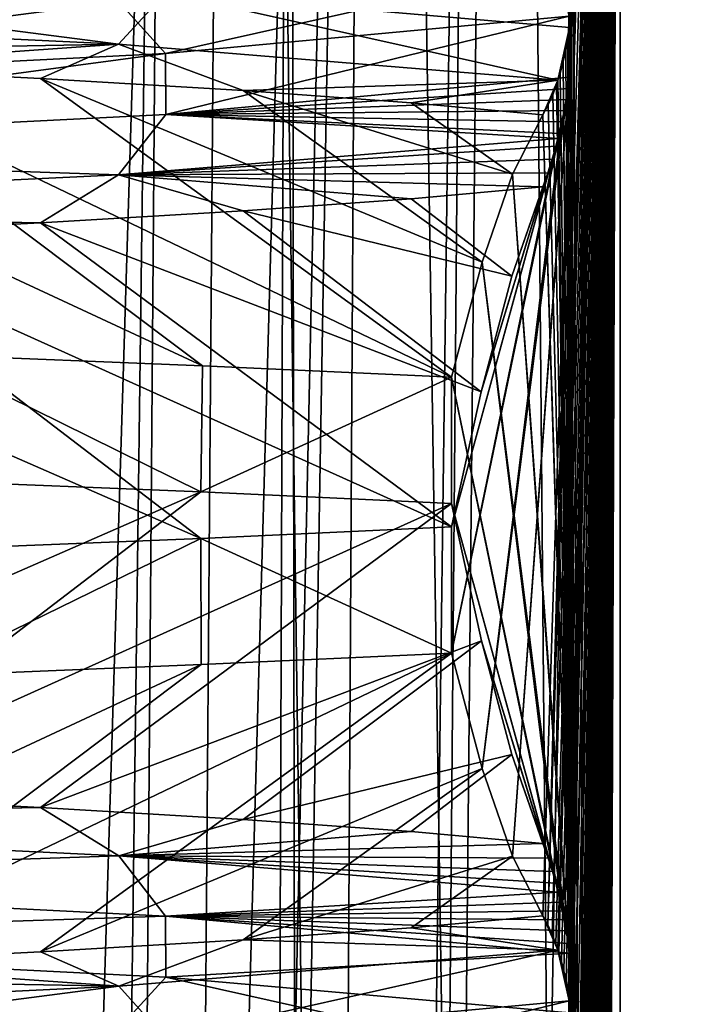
# Model space of a CAD drawing. Header units: millimetres. Extents: x -39.5 to 39.5, y -2 to 94.9.
# Tile 639 of 656: x 11.7 to 13.1, y 62 to 64. Entities that reach past the tile are written whole.
import ezdxf

# ---------------------------------------------------------------- set-up
doc = ezdxf.new("R2010")
doc.units = ezdxf.units.MM
doc.header["$LTSCALE"] = 65.185185
for name, color, linetype in [('12', 7, 'CONTINUOUS'), ('14', 7, 'CONTINUOUS'), ('460', 7, 'CONTINUOUS'), ('47', 7, 'CONTINUOUS'), ('51', 7, 'CONTINUOUS'), ('528', 7, 'CONTINUOUS'), ('529', 7, 'CONTINUOUS'), ('615', 7, 'CONTINUOUS'), ('616', 7, 'CONTINUOUS'), ('617', 7, 'CONTINUOUS'), ('71', 7, 'CONTINUOUS')]:
    doc.layers.add(name, color=color, linetype=linetype)

msp = doc.modelspace()

# ---------------------------------------------------------------- linework, layer by layer
at = {"layer": '12', "color": 7, "linetype": 'Continuous'}
for points in [[(12.4134, 38.2987, -11.3315), (12.7232, 71, -11.4175), (13.0025, 38.2974, -10.6503), (12.4134, 38.2987, -11.3315)], [(12.7232, 71, -11.4175), (13.4463, 71, -10.5564), (13.0025, 38.2974, -10.6503), (12.7232, 71, -11.4175)], [(13.0025, 38.2974, -10.6503), (13.4463, 71, -10.5564), (13.5544, 38.2974, -9.9386), (13.0025, 38.2974, -10.6503)]]:
    msp.add_3dface(points, dxfattribs=at)
at = {"layer": '14', "color": 7, "linetype": 'Continuous'}
for points in [[(11.5489, 94.3969, -10.1392), (11.6453, 60.1972, -9.2833), (12.2419, 94.3969, -9.2907), (11.5489, 94.3969, -10.1392)], [(11.9351, 60.1972, 8.9076), (11.6019, 60.1972, 9.3376), (12.3786, 94.3969, 9.1077), (11.9351, 60.1972, 8.9076)], [(12.3786, 94.3969, 9.1077), (11.6019, 60.1972, 9.3376), (11.6978, 94.3969, 9.967), (12.3786, 94.3969, 9.1077)], [(11.6453, 60.1972, -9.2833), (11.9763, 60.1972, -8.8522), (12.2419, 94.3969, -9.2907), (11.6453, 60.1972, -9.2833)], [(12.2525, 60.1972, 8.4658), (11.9351, 60.1972, 8.9076), (12.3786, 94.3969, 9.1077), (12.2525, 60.1972, 8.4658)], [(11.9763, 60.1972, -8.8522), (12.2913, 60.1972, -8.4093), (12.2419, 94.3969, -9.2907), (11.9763, 60.1972, -8.8522)], [(12.2419, 94.3969, -9.2907), (12.2913, 60.1972, -8.4093), (12.8722, 94.3969, -8.3956), (12.2419, 94.3969, -9.2907)], [(12.5535, 60.1972, 8.0128), (12.2525, 60.1972, 8.4658), (12.9964, 94.3969, 8.2021), (12.5535, 60.1972, 8.0128)], [(12.9964, 94.3969, 8.2021), (12.2525, 60.1972, 8.4658), (12.3786, 94.3969, 9.1077), (12.9964, 94.3969, 8.2021)], [(12.2913, 60.1972, -8.4093), (12.5899, 60.1972, -7.9553), (12.8722, 94.3969, -8.3956), (12.2913, 60.1972, -8.4093)], [(12.8376, 60.1972, 7.5491), (12.5535, 60.1972, 8.0128), (12.9964, 94.3969, 8.2021), (12.8376, 60.1972, 7.5491)], [(12.5899, 60.1972, -7.9553), (12.8718, 60.1972, -7.4908), (12.8722, 94.3969, -8.3956), (12.5899, 60.1972, -7.9553)], [(13.1046, 60.1972, 7.0755), (12.8376, 60.1972, 7.5491), (13.5479, 94.3969, 7.255), (13.1046, 60.1972, 7.0755)], [(13.5479, 94.3969, 7.255), (12.8376, 60.1972, 7.5491), (12.9964, 94.3969, 8.2021), (13.5479, 94.3969, 7.255)], [(12.8718, 60.1972, -7.4908), (13.1364, 60.1972, -7.0163), (13.4372, 94.3969, -7.458), (12.8718, 60.1972, -7.4908)], [(12.8722, 94.3969, -8.3956), (12.8718, 60.1972, -7.4908), (13.4372, 94.3969, -7.458), (12.8722, 94.3969, -8.3956)]]:
    msp.add_3dface(points, dxfattribs=at)
at = {"layer": '460', "linetype": 'Continuous'}
for points in [[(11.5262, 63.0813, -8.2938), (11.5334, 63.3375, -8.2837), (12.099, 63.0582, -7.4333), (11.5262, 63.0813, -8.2938)], [(11.5334, 63.3375, -8.2837), (12.1022, 63.3144, -7.4281), (12.099, 63.0582, -7.4333), (11.5334, 63.3375, -8.2837)], [(12.1022, 63.3144, -7.4281), (12.6076, 63.2914, -6.5337), (12.099, 63.0582, -7.4333), (12.1022, 63.3144, -7.4281)], [(12.6076, 63.2914, -6.5337), (12.6076, 63.035, -6.5337), (12.099, 63.0582, -7.4333), (12.6076, 63.2914, -6.5337)], [(12.6076, 62.987, 6.5337), (12.0986, 62.9638, 7.4339), (12.6076, 62.7306, 6.5337), (12.6076, 62.987, 6.5337)], [(12.0986, 62.9638, 7.4339), (11.5254, 62.9406, 8.2948), (11.527, 62.6843, 8.2927), (12.0986, 62.9638, 7.4339)], [(12.0995, 62.7075, 7.4325), (12.0986, 62.9638, 7.4339), (11.527, 62.6843, 8.2927), (12.0995, 62.7075, 7.4325)], [(12.6076, 62.7306, 6.5337), (12.0986, 62.9638, 7.4339), (12.0995, 62.7075, 7.4325), (12.6076, 62.7306, 6.5337)]]:
    msp.add_3dface(points, dxfattribs=at)
at = {"layer": '47', "color": 7, "linetype": 'Continuous'}
for points in [[(11.3428, 71, -13.2178), (12.1789, 71, -12.4517), (11.1708, 38.2971, -12.9442), (11.3428, 71, -13.2178)], [(11.1708, 38.2971, -12.9442), (12.1789, 71, -12.4517), (11.922, 38.2971, -12.2557), (11.1708, 38.2971, -12.9442)], [(12.1789, 71, -12.4517), (12.6296, 38.2987, -11.5253), (11.922, 38.2971, -12.2557), (12.1789, 71, -12.4517)], [(12.1789, 71, -12.4517), (12.9633, 71, -11.6328), (12.6296, 38.2987, -11.5253), (12.1789, 71, -12.4517)]]:
    msp.add_3dface(points, dxfattribs=at)
at = {"layer": '51', "color": 7, "linetype": 'Continuous'}
for points in [[(12.4517, 71, 12.1789), (11.6328, 71, 12.9633), (11.5253, 38.2987, 12.6296), (12.4517, 71, 12.1789)], [(12.4517, 71, 12.1789), (11.5253, 38.2987, 12.6296), (12.2557, 38.2971, 11.922), (12.4517, 71, 12.1789)], [(12.9442, 38.2971, 11.1708), (12.4517, 71, 12.1789), (12.2557, 38.2971, 11.922), (12.9442, 38.2971, 11.1708)], [(13.2178, 71, 11.3428), (12.4517, 71, 12.1789), (12.9442, 38.2971, 11.1708), (13.2178, 71, 11.3428)], [(13.586, 38.2987, 10.3807), (13.2178, 71, 11.3428), (12.9442, 38.2971, 11.1708), (13.586, 38.2987, 10.3807)]]:
    msp.add_3dface(points, dxfattribs=at)
at = {"layer": '528', "linetype": 'Continuous'}
for points in [[(12.8122, 62.1593, 2.6303), (12.95, 67), (12.8034, 62.1788, 2.798), (12.8122, 62.1593, 2.6303)], [(12.95, 67), (12.8495, 63.9313, 1.9186), (12.8034, 62.1788, 2.798), (12.95, 67)], [(12.8194, 62.1403, 2.4914), (12.95, 67), (12.8122, 62.1593, 2.6303), (12.8194, 62.1403, 2.4914)], [(12.8239, 60.1271, 2.4063), (12.95, 67), (12.8174, 60.1459, 2.5302), (12.8239, 60.1271, 2.4063)], [(12.8174, 60.1459, 2.5302), (12.95, 67), (12.8495, 61.9313, 1.9186), (12.8174, 60.1459, 2.5302)], [(12.8238, 62.1273, 2.4074), (12.95, 67), (12.8194, 62.1403, 2.4914), (12.8238, 62.1273, 2.4074)], [(12.8255, 62.1219, 2.3749), (12.95, 67), (12.8238, 62.1273, 2.4074), (12.8255, 62.1219, 2.3749)], [(12.8258, 60.1211, 2.3701), (12.95, 67), (12.8239, 60.1271, 2.4063), (12.8258, 60.1211, 2.3701)], [(12.8308, 58.1041, 2.2745), (12.95, 67), (12.8255, 58.1219, 2.3749), (12.8308, 58.1041, 2.2745)], [(12.8255, 58.1219, 2.3749), (12.95, 67), (12.8507, 59.9641, 1.8954), (12.8255, 58.1219, 2.3749)], [(12.8308, 62.1041, 2.2745), (12.95, 67), (12.8255, 62.1219, 2.3749), (12.8308, 62.1041, 2.2745)], [(12.8326, 60.0973, 2.24), (12.95, 67), (12.8258, 60.1211, 2.3701), (12.8326, 60.0973, 2.24)], [(12.8355, 56.0857, 2.184), (12.95, 67), (12.8308, 56.1041, 2.2745), (12.8355, 56.0857, 2.184)], [(12.8308, 56.1041, 2.2745), (12.95, 67), (12.8503, 57.9766, 1.9023), (12.8308, 56.1041, 2.2745)], [(12.8355, 58.0857, 2.184), (12.95, 67), (12.8308, 58.1041, 2.2745), (12.8355, 58.0857, 2.184)], [(12.8355, 62.0857, 2.184), (12.95, 67), (12.8308, 62.1041, 2.2745), (12.8355, 62.0857, 2.184)], [(12.8386, 60.0723, 2.1254), (12.95, 67), (12.8326, 60.0973, 2.24), (12.8386, 60.0723, 2.1254)], [(12.8401, 56.0654, 2.0979), (12.95, 67), (12.8355, 56.0857, 2.184), (12.8401, 56.0654, 2.0979)], [(12.8401, 58.0654, 2.0979), (12.95, 67), (12.8355, 58.0857, 2.184), (12.8401, 58.0654, 2.0979)], [(12.8401, 62.0654, 2.0979), (12.95, 67), (12.8355, 62.0857, 2.184), (12.8401, 62.0654, 2.0979)], [(12.8413, 54.059, 2.0739), (12.95, 67), (12.8369, 54.0797, 2.1572), (12.8413, 54.059, 2.0739)], [(12.8369, 54.0797, 2.1572), (12.95, 67), (12.8503, 55.9766, 1.9023), (12.8369, 54.0797, 2.1572)], [(12.8439, 60.0445, 2.0248), (12.95, 67), (12.8386, 60.0723, 2.1254), (12.8439, 60.0445, 2.0248)], [(12.8442, 48.0424, 2.0183), (12.95, 67), (12.8401, 48.0654, 2.0979), (12.8442, 48.0424, 2.0183)], [(12.8401, 48.0654, 2.0979), (12.95, 67), (12.8503, 49.9766, 1.9023), (12.8401, 48.0654, 2.0979)], [(12.8442, 50.0424, 2.0183), (12.95, 67), (12.8401, 50.0654, 2.0979), (12.8442, 50.0424, 2.0183)], [(12.8401, 50.0654, 2.0979), (12.95, 67), (12.8503, 51.9766, 1.9023), (12.8401, 50.0654, 2.0979)], [(12.8442, 52.0424, 2.0183), (12.95, 67), (12.8401, 52.0654, 2.0979), (12.8442, 52.0424, 2.0183)], [(12.8401, 52.0654, 2.0979), (12.95, 67), (12.8505, 53.9599, 1.899), (12.8401, 52.0654, 2.0979)], [(12.8442, 56.0424, 2.0183), (12.95, 67), (12.8401, 56.0654, 2.0979), (12.8442, 56.0424, 2.0183)], [(12.8442, 58.0424, 2.0183), (12.95, 67), (12.8401, 58.0654, 2.0979), (12.8442, 58.0424, 2.0183)], [(12.8442, 62.0424, 2.0183), (12.95, 67), (12.8401, 62.0654, 2.0979), (12.8442, 62.0424, 2.0183)], [(12.8454, 54.0346, 1.9958), (12.95, 67), (12.8413, 54.059, 2.0739), (12.8454, 54.0346, 1.9958)], [(12.8475, 38.0187, 1.9567), (12.95, 67), (12.8436, 38.046, 2.0295), (12.8475, 38.0187, 1.9567)], [(12.8436, 38.046, 2.0295), (12.95, 67), (12.8503, 39.9766, 1.9023), (12.8436, 38.046, 2.0295)], [(12.8474, 44.0192, 1.958), (12.95, 67), (12.8438, 44.0451, 2.0267), (12.8474, 44.0192, 1.958)], [(12.8438, 44.0451, 2.0267), (12.95, 67), (12.8503, 45.9766, 1.9023), (12.8438, 44.0451, 2.0267)], [(12.8467, 60.0247, 1.9705), (12.95, 67), (12.8439, 60.0445, 2.0248), (12.8467, 60.0247, 1.9705)], [(12.8467, 40.0248, 1.9707), (12.95, 67), (12.8442, 40.0424, 2.0183), (12.8467, 40.0248, 1.9707)], [(12.8442, 40.0424, 2.0183), (12.95, 67), (12.8503, 41.9766, 1.9023), (12.8442, 40.0424, 2.0183)], [(12.8467, 42.0248, 1.9707), (12.95, 67), (12.8442, 42.0424, 2.0183), (12.8467, 42.0248, 1.9707)], [(12.8442, 42.0424, 2.0183), (12.95, 67), (12.8501, 43.9849, 1.907), (12.8442, 42.0424, 2.0183)], [(12.8467, 46.0248, 1.9707), (12.95, 67), (12.8442, 46.0424, 2.0183), (12.8467, 46.0248, 1.9707)], [(12.8442, 46.0424, 2.0183), (12.95, 67), (12.8503, 47.9766, 1.9023), (12.8442, 46.0424, 2.0183)], [(12.8467, 48.0248, 1.9707), (12.95, 67), (12.8442, 48.0424, 2.0183), (12.8467, 48.0248, 1.9707)], [(12.8467, 50.0248, 1.9707), (12.95, 67), (12.8442, 50.0424, 2.0183), (12.8467, 50.0248, 1.9707)], [(12.8467, 52.0248, 1.9707), (12.95, 67), (12.8442, 52.0424, 2.0183), (12.8467, 52.0248, 1.9707)], [(12.8467, 56.0248, 1.9707), (12.95, 67), (12.8442, 56.0424, 2.0183), (12.8467, 56.0248, 1.9707)], [(12.8467, 58.0248, 1.9707), (12.95, 67), (12.8442, 58.0424, 2.0183), (12.8467, 58.0248, 1.9707)], [(12.8467, 62.0248, 1.9707), (12.95, 67), (12.8442, 62.0424, 2.0183), (12.8467, 62.0248, 1.9707)], [(12.8467, 54.025, 1.971), (12.95, 67), (12.8454, 54.0346, 1.9958), (12.8467, 54.025, 1.971)], [(12.8478, 40.0153, 1.9499), (12.95, 67), (12.8467, 40.0248, 1.9707), (12.8478, 40.0153, 1.9499)], [(12.8478, 42.0153, 1.9499), (12.95, 67), (12.8467, 42.0248, 1.9707), (12.8478, 42.0153, 1.9499)], [(12.8478, 46.0153, 1.9499), (12.95, 67), (12.8467, 46.0248, 1.9707), (12.8478, 46.0153, 1.9499)], [(12.8478, 48.0153, 1.9499), (12.95, 67), (12.8467, 48.0248, 1.9707), (12.8478, 48.0153, 1.9499)], [(12.8478, 50.0153, 1.9499), (12.95, 67), (12.8467, 50.0248, 1.9707), (12.8478, 50.0153, 1.9499)], [(12.8478, 52.0153, 1.9499), (12.95, 67), (12.8467, 52.0248, 1.9707), (12.8478, 52.0153, 1.9499)], [(12.8488, 54.0048, 1.9309), (12.95, 67), (12.8467, 54.025, 1.971), (12.8488, 54.0048, 1.9309)], [(12.8478, 56.0153, 1.9499), (12.95, 67), (12.8467, 56.0248, 1.9707), (12.8478, 56.0153, 1.9499)], [(12.8478, 58.0153, 1.9499), (12.95, 67), (12.8467, 58.0248, 1.9707), (12.8478, 58.0153, 1.9499)], [(12.8479, 60.0141, 1.9474), (12.95, 67), (12.8467, 60.0247, 1.9705), (12.8479, 60.0141, 1.9474)], [(12.8478, 62.0153, 1.9499), (12.95, 67), (12.8467, 62.0248, 1.9707), (12.8478, 62.0153, 1.9499)], [(12.8478, 64.0153, 1.9499), (12.95, 67), (12.8467, 64.0248, 1.9707), (12.8478, 64.0153, 1.9499)], [(12.8501, 43.9849, 1.907), (12.95, 67), (12.8474, 44.0192, 1.958), (12.8501, 43.9849, 1.907)], [(12.95, 38), (12.95, 67), (12.8475, 38.0187, 1.9567), (12.95, 38)], [(12.8503, 39.9766, 1.9023), (12.95, 67), (12.8478, 40.0153, 1.9499), (12.8503, 39.9766, 1.9023)], [(12.8503, 41.9766, 1.9023), (12.95, 67), (12.8478, 42.0153, 1.9499), (12.8503, 41.9766, 1.9023)], [(12.8503, 45.9766, 1.9023), (12.95, 67), (12.8478, 46.0153, 1.9499), (12.8503, 45.9766, 1.9023)], [(12.8503, 47.9766, 1.9023), (12.95, 67), (12.8478, 48.0153, 1.9499), (12.8503, 47.9766, 1.9023)], [(12.8503, 49.9766, 1.9023), (12.95, 67), (12.8478, 50.0153, 1.9499), (12.8503, 49.9766, 1.9023)], [(12.8503, 51.9766, 1.9023), (12.95, 67), (12.8478, 52.0153, 1.9499), (12.8503, 51.9766, 1.9023)], [(12.8503, 55.9766, 1.9023), (12.95, 67), (12.8478, 56.0153, 1.9499), (12.8503, 55.9766, 1.9023)], [(12.8503, 57.9766, 1.9023), (12.95, 67), (12.8478, 58.0153, 1.9499), (12.8503, 57.9766, 1.9023)], [(12.8503, 61.9766, 1.9023), (12.95, 67), (12.8478, 62.0153, 1.9499), (12.8503, 61.9766, 1.9023)], [(12.8503, 63.9766, 1.9023), (12.95, 67), (12.8478, 64.0153, 1.9499), (12.8503, 63.9766, 1.9023)], [(12.8507, 59.9641, 1.8954), (12.95, 67), (12.8479, 60.0141, 1.9474), (12.8507, 59.9641, 1.8954)], [(12.8505, 53.9599, 1.899), (12.95, 67), (12.8488, 54.0048, 1.9309), (12.8505, 53.9599, 1.899)], [(12.8495, 61.9313, 1.9186), (12.95, 67), (12.8503, 61.9766, 1.9023), (12.8495, 61.9313, 1.9186)], [(12.8495, 63.9313, 1.9186), (12.95, 67), (12.8503, 63.9766, 1.9023), (12.8495, 63.9313, 1.9186)], [(12.7315, 62.3187, 4.1688), (12.7927, 62.1975, 3.001), (12.8495, 63.9313, 1.9186), (12.7315, 62.3187, 4.1688)], [(12.8467, 63.9004, 1.9703), (12.7315, 62.3187, 4.1688), (12.8495, 63.9313, 1.9186), (12.8467, 63.9004, 1.9703)], [(12.7927, 62.1975, 3.001), (12.8034, 62.1788, 2.798), (12.8495, 63.9313, 1.9186), (12.7927, 62.1975, 3.001)], [(12.6698, 62.4964, 5.3464), (12.7315, 62.3187, 4.1688), (12.8467, 63.9004, 1.9703), (12.6698, 62.4964, 5.3464)], [(12.8438, 63.8776, 2.0257), (12.6698, 62.4964, 5.3464), (12.8467, 63.9004, 1.9703), (12.8438, 63.8776, 2.0257)], [(12.8404, 63.8554, 2.0917), (12.6698, 62.4964, 5.3464), (12.8438, 63.8776, 2.0257), (12.8404, 63.8554, 2.0917)], [(12.8364, 63.8332, 2.1685), (12.6698, 62.4964, 5.3464), (12.8404, 63.8554, 2.0917), (12.8364, 63.8332, 2.1685)], [(12.8316, 63.8101, 2.2583), (12.6698, 62.4964, 5.3464), (12.8364, 63.8332, 2.1685), (12.8316, 63.8101, 2.2583)], [(12.6076, 62.7306, 6.5337), (12.6698, 62.4964, 5.3464), (12.8316, 63.8101, 2.2583), (12.6076, 62.7306, 6.5337)], [(12.8261, 63.786, 2.3635), (12.6076, 62.7306, 6.5337), (12.8316, 63.8101, 2.2583), (12.8261, 63.786, 2.3635)], [(12.8237, 63.7762, 2.4091), (12.6076, 62.7306, 6.5337), (12.8261, 63.786, 2.3635), (12.8237, 63.7762, 2.4091)], [(12.8197, 63.7607, 2.4856), (12.6076, 62.7306, 6.5337), (12.8237, 63.7762, 2.4091), (12.8197, 63.7607, 2.4856)], [(12.6076, 62.987, 6.5337), (12.6076, 62.7306, 6.5337), (12.8197, 63.7607, 2.4856), (12.6076, 62.987, 6.5337)], [(12.8123, 63.7342, 2.628), (12.6076, 62.987, 6.5337), (12.8197, 63.7607, 2.4856), (12.8123, 63.7342, 2.628)], [(12.6676, 63.2618, 5.388), (12.6076, 62.987, 6.5337), (12.8123, 63.7342, 2.628), (12.6676, 63.2618, 5.388)], [(12.8034, 63.7063, 2.7974), (12.6676, 63.2618, 5.388), (12.8123, 63.7342, 2.628), (12.8034, 63.7063, 2.7974)], [(12.7298, 63.4964, 4.2023), (12.6676, 63.2618, 5.388), (12.8034, 63.7063, 2.7974), (12.7298, 63.4964, 4.2023)], [(12.7927, 63.6778, 3.001), (12.7298, 63.4964, 4.2023), (12.8034, 63.7063, 2.7974), (12.7927, 63.6778, 3.001)]]:
    msp.add_3dface(points, dxfattribs=at)
at = {"layer": '529', "linetype": 'Continuous'}
for points in [[(12.8452, 67, -2.0005), (12.95, 67), (12.95, 38), (12.8452, 67, -2.0005)], [(12.8452, 67, -2.0005), (12.95, 38), (12.85, 64.0799, -1.9079), (12.8452, 67, -2.0005)], [(12.85, 64.0799, -1.9079), (12.95, 38), (12.8499, 64.0335, -1.9103), (12.85, 64.0799, -1.9079)], [(12.8499, 64.0335, -1.9103), (12.95, 38), (12.8473, 64.0017, -1.9603), (12.8499, 64.0335, -1.9103)], [(12.8473, 64.0017, -1.9603), (12.95, 38), (12.844, 63.9781, -2.023), (12.8473, 64.0017, -1.9603)], [(12.8398, 63.9555, -2.1022), (12.844, 63.9781, -2.023), (12.8501, 62.0769, -1.9058), (12.8398, 63.9555, -2.1022)], [(12.844, 63.9781, -2.023), (12.95, 38), (12.8501, 62.0769, -1.9058), (12.844, 63.9781, -2.023)], [(12.8346, 63.9325, -2.2017), (12.8398, 63.9555, -2.1022), (12.8501, 62.0769, -1.9058), (12.8346, 63.9325, -2.2017)], [(12.8283, 63.9091, -2.3228), (12.8346, 63.9325, -2.2017), (12.8501, 62.0769, -1.9058), (12.8283, 63.9091, -2.3228)], [(12.8237, 63.8943, -2.4099), (12.8283, 63.9091, -2.3228), (12.8501, 62.0769, -1.9058), (12.8237, 63.8943, -2.4099)], [(12.8131, 63.8649, -2.613), (12.821, 63.8863, -2.4612), (12.8501, 62.0769, -1.9058), (12.8131, 63.8649, -2.613)], [(12.821, 63.8863, -2.4612), (12.8237, 63.8943, -2.4099), (12.8501, 62.0769, -1.9058), (12.821, 63.8863, -2.4612)], [(12.8039, 63.8442, -2.7882), (12.8131, 63.8649, -2.613), (12.8501, 62.0769, -1.9058), (12.8039, 63.8442, -2.7882)], [(12.7927, 63.8245, -3.001), (12.8039, 63.8442, -2.7882), (12.8501, 62.0769, -1.9058), (12.7927, 63.8245, -3.001)], [(12.7315, 63.7036, -4.1702), (12.7927, 63.8245, -3.001), (12.8477, 62.1124, -1.9521), (12.7315, 63.7036, -4.1702)], [(12.8477, 62.1124, -1.9521), (12.7927, 63.8245, -3.001), (12.8501, 62.0769, -1.9058), (12.8477, 62.1124, -1.9521)], [(12.6697, 63.5248, -5.3485), (12.7315, 63.7036, -4.1702), (12.8443, 62.1412, -2.0171), (12.6697, 63.5248, -5.3485)], [(12.8443, 62.1412, -2.0171), (12.7315, 63.7036, -4.1702), (12.8467, 62.1215, -1.9703), (12.8443, 62.1412, -2.0171)], [(12.8467, 62.1215, -1.9703), (12.7315, 63.7036, -4.1702), (12.8477, 62.1124, -1.9521), (12.8467, 62.1215, -1.9703)], [(12.6076, 63.2914, -6.5337), (12.6697, 63.5248, -5.3485), (12.8326, 62.2073, -2.2399), (12.6076, 63.2914, -6.5337)], [(12.8326, 62.2073, -2.2399), (12.6697, 63.5248, -5.3485), (12.8363, 62.1889, -2.1686), (12.8326, 62.2073, -2.2399)], [(12.8363, 62.1889, -2.1686), (12.6697, 63.5248, -5.3485), (12.8403, 62.1668, -2.0923), (12.8363, 62.1889, -2.1686)], [(12.8403, 62.1668, -2.0923), (12.6697, 63.5248, -5.3485), (12.8443, 62.1412, -2.0171), (12.8403, 62.1668, -2.0923)], [(12.6076, 63.035, -6.5337), (12.6076, 63.2914, -6.5337), (12.8192, 62.2633, -2.4958), (12.6076, 63.035, -6.5337)], [(12.8192, 62.2633, -2.4958), (12.6076, 63.2914, -6.5337), (12.8238, 62.2455, -2.4076), (12.8192, 62.2633, -2.4958)], [(12.8238, 62.2455, -2.4076), (12.6076, 63.2914, -6.5337), (12.8288, 62.2246, -2.3124), (12.8238, 62.2455, -2.4076)], [(12.8288, 62.2246, -2.3124), (12.6076, 63.2914, -6.5337), (12.8326, 62.2073, -2.2399), (12.8288, 62.2246, -2.3124)], [(12.6686, 62.756, -5.3692), (12.6076, 63.035, -6.5337), (12.8125, 62.2872, -2.6245), (12.6686, 62.756, -5.3692)], [(12.8125, 62.2872, -2.6245), (12.6076, 63.035, -6.5337), (12.8192, 62.2633, -2.4958), (12.8125, 62.2872, -2.6245)], [(12.73, 62.5248, -4.1976), (12.6686, 62.756, -5.3692), (12.8038, 62.3145, -2.7898), (12.73, 62.5248, -4.1976)], [(12.8038, 62.3145, -2.7898), (12.6686, 62.756, -5.3692), (12.8125, 62.2872, -2.6245), (12.8038, 62.3145, -2.7898)], [(12.7927, 62.3442, -3.001), (12.73, 62.5248, -4.1976), (12.8038, 62.3145, -2.7898), (12.7927, 62.3442, -3.001)], [(12.8501, 62.0769, -1.9058), (12.95, 38), (12.8497, 62.0307, -1.913), (12.8501, 62.0769, -1.9058)], [(12.8497, 62.0307, -1.913), (12.95, 38), (12.8471, 62, -1.9643), (12.8497, 62.0307, -1.913)]]:
    msp.add_3dface(points, dxfattribs=at)
at = {"layer": '615', "linetype": 'Continuous'}
for points in [[(11.5262, 63.0813, -8.2938), (12.099, 63.0582, -7.4333), (10.7447, 62.4661, -7.5639), (11.5262, 63.0813, -8.2938)], [(10.7447, 62.4661, -7.5639), (12.099, 63.0582, -7.4333), (11.2919, 62.4417, -6.7195), (10.7447, 62.4661, -7.5639)], [(12.099, 63.0582, -7.4333), (12.6076, 63.035, -6.5337), (11.2919, 62.4417, -6.7195), (12.099, 63.0582, -7.4333)], [(11.2919, 62.4417, -6.7195), (12.6076, 63.035, -6.5337), (11.773, 62.4173, -5.8358), (11.2919, 62.4417, -6.7195)], [(12.6076, 63.035, -6.5337), (12.6686, 62.756, -5.3692), (11.773, 62.4173, -5.8358), (12.6076, 63.035, -6.5337)], [(11.773, 62.4173, -5.8358), (12.6686, 62.756, -5.3692), (12.185, 62.3929, -4.9178), (11.773, 62.4173, -5.8358)], [(12.6686, 62.756, -5.3692), (12.73, 62.5248, -4.1976), (12.185, 62.3929, -4.9178), (12.6686, 62.756, -5.3692)], [(12.6076, 62.7306, 6.5337), (12.0995, 62.7075, 7.4325), (11.2919, 62.0999, 6.7195), (12.6076, 62.7306, 6.5337)], [(11.773, 62.1243, 5.8358), (12.6076, 62.7306, 6.5337), (11.2919, 62.0999, 6.7195), (11.773, 62.1243, 5.8358)], [(12.6698, 62.4964, 5.3464), (12.6076, 62.7306, 6.5337), (11.773, 62.1243, 5.8358), (12.6698, 62.4964, 5.3464)], [(12.0995, 62.7075, 7.4325), (11.527, 62.6843, 8.2927), (10.7447, 62.0756, 7.5639), (12.0995, 62.7075, 7.4325)], [(11.2919, 62.0999, 6.7195), (12.0995, 62.7075, 7.4325), (10.7447, 62.0756, 7.5639), (11.2919, 62.0999, 6.7195)], [(12.185, 62.3929, -4.9178), (12.73, 62.5248, -4.1976), (12.5256, 62.3685, -3.971), (12.185, 62.3929, -4.9178)], [(12.73, 62.5248, -4.1976), (12.7927, 62.3442, -3.001), (12.5256, 62.3685, -3.971), (12.73, 62.5248, -4.1976)], [(12.185, 62.1487, 4.9178), (12.6698, 62.4964, 5.3464), (11.773, 62.1243, 5.8358), (12.185, 62.1487, 4.9178)], [(12.7315, 62.3187, 4.1688), (12.6698, 62.4964, 5.3464), (12.185, 62.1487, 4.9178), (12.7315, 62.3187, 4.1688)], [(12.5256, 62.1731, 3.971), (12.7315, 62.3187, 4.1688), (12.185, 62.1487, 4.9178), (12.5256, 62.1731, 3.971)], [(12.7927, 62.1975, 3.001), (12.7315, 62.3187, 4.1688), (12.5256, 62.1731, 3.971), (12.7927, 62.1975, 3.001)]]:
    msp.add_3dface(points, dxfattribs=at)
at = {"layer": '616', "linetype": 'Continuous'}
for points in [[(10.4071, 64.0412, -7.8708), (10.5391, 64.1479, -7.6058), (11.9317, 63.9677, -5.2811), (10.4071, 64.0412, -7.8708)], [(10.5391, 64.1479, -7.6058), (12.0274, 64.0727, -4.9257), (11.9317, 63.9677, -5.2811), (10.5391, 64.1479, -7.6058)], [(12.8238, 64.1273, 2.4074), (11.9322, 64.054, 5.2794), (12.0271, 63.949, 4.9261), (12.8238, 64.1273, 2.4074)], [(12.8467, 64.0248, 1.9707), (12.8238, 64.1273, 2.4074), (12.0271, 63.949, 4.9261), (12.8467, 64.0248, 1.9707)], [(12.8468, 64.1215, -1.9701), (12.8473, 64.0017, -1.9603), (12.0274, 64.0727, -4.9257), (12.8468, 64.1215, -1.9701)], [(12.8468, 64.1215, -1.9701), (12.8476, 64.1139, -1.9548), (12.8473, 64.0017, -1.9603), (12.8468, 64.1215, -1.9701)], [(12.8476, 64.1139, -1.9548), (12.8499, 64.0335, -1.9103), (12.8473, 64.0017, -1.9603), (12.8476, 64.1139, -1.9548)], [(11.9322, 64.054, 5.2794), (10.7447, 64.0756, 7.5639), (10.4078, 63.9805, 7.8695), (11.9322, 64.054, 5.2794)], [(12.0274, 64.0727, -4.9257), (12.8237, 63.8943, -2.4099), (11.9317, 63.9677, -5.2811), (12.0274, 64.0727, -4.9257)], [(12.8473, 64.0017, -1.9603), (12.8237, 63.8943, -2.4099), (12.0274, 64.0727, -4.9257), (12.8473, 64.0017, -1.9603)], [(10.4071, 64.0412, -7.8708), (11.9317, 63.9677, -5.2811), (10.7447, 63.9464, -7.5639), (10.4071, 64.0412, -7.8708)], [(11.9322, 64.054, 5.2794), (10.4078, 63.9805, 7.8695), (10.5388, 63.8737, 7.6061), (11.9322, 64.054, 5.2794)], [(12.0271, 63.949, 4.9261), (11.9322, 64.054, 5.2794), (10.5388, 63.8737, 7.6061), (12.0271, 63.949, 4.9261)], [(12.8467, 64.0248, 1.9707), (12.0271, 63.949, 4.9261), (12.0278, 63.8252, 4.9247), (12.8467, 64.0248, 1.9707)], [(12.8467, 63.9004, 1.9703), (12.8467, 64.0248, 1.9707), (12.0278, 63.8252, 4.9247), (12.8467, 63.9004, 1.9703)], [(12.8467, 63.9004, 1.9703), (12.8478, 64.0153, 1.9499), (12.8467, 64.0248, 1.9707), (12.8467, 63.9004, 1.9703)], [(12.8473, 64.0017, -1.9603), (12.8283, 63.9091, -2.3228), (12.8237, 63.8943, -2.4099), (12.8473, 64.0017, -1.9603)], [(12.8473, 64.0017, -1.9603), (12.8346, 63.9325, -2.2017), (12.8283, 63.9091, -2.3228), (12.8473, 64.0017, -1.9603)], [(12.8473, 64.0017, -1.9603), (12.8398, 63.9555, -2.1022), (12.8346, 63.9325, -2.2017), (12.8473, 64.0017, -1.9603)], [(12.8473, 64.0017, -1.9603), (12.844, 63.9781, -2.023), (12.8398, 63.9555, -2.1022), (12.8473, 64.0017, -1.9603)], [(12.8467, 63.9004, 1.9703), (12.8495, 63.9313, 1.9186), (12.8478, 64.0153, 1.9499), (12.8467, 63.9004, 1.9703)], [(12.8495, 63.9313, 1.9186), (12.8503, 63.9766, 1.9023), (12.8478, 64.0153, 1.9499), (12.8495, 63.9313, 1.9186)], [(10.7447, 63.9464, -7.5639), (11.9317, 63.9677, -5.2811), (11.2919, 63.9221, -6.7195), (10.7447, 63.9464, -7.5639)], [(11.2919, 63.9221, -6.7195), (11.9317, 63.9677, -5.2811), (11.773, 63.8977, -5.8358), (11.2919, 63.9221, -6.7195)], [(11.773, 63.8977, -5.8358), (11.9317, 63.9677, -5.2811), (12.185, 63.8733, -4.9178), (11.773, 63.8977, -5.8358)], [(11.9317, 63.9677, -5.2811), (12.8237, 63.8943, -2.4099), (12.185, 63.8733, -4.9178), (11.9317, 63.9677, -5.2811)], [(12.0271, 63.949, 4.9261), (10.5388, 63.8737, 7.6061), (10.5397, 63.75, 7.605), (12.0271, 63.949, 4.9261)], [(12.0278, 63.8252, 4.9247), (12.0271, 63.949, 4.9261), (10.5397, 63.75, 7.605), (12.0278, 63.8252, 4.9247)], [(12.8438, 63.8776, 2.0257), (12.8467, 63.9004, 1.9703), (12.0278, 63.8252, 4.9247), (12.8438, 63.8776, 2.0257)], [(12.185, 63.8733, -4.9178), (12.8237, 63.8943, -2.4099), (12.5256, 63.8489, -3.971), (12.185, 63.8733, -4.9178)], [(12.8237, 63.8943, -2.4099), (12.7927, 63.8245, -3.001), (12.5256, 63.8489, -3.971), (12.8237, 63.8943, -2.4099)], [(12.8237, 63.8943, -2.4099), (12.8039, 63.8442, -2.7882), (12.7927, 63.8245, -3.001), (12.8237, 63.8943, -2.4099)], [(12.8237, 63.8943, -2.4099), (12.8131, 63.8649, -2.613), (12.8039, 63.8442, -2.7882), (12.8237, 63.8943, -2.4099)], [(12.8237, 63.8943, -2.4099), (12.821, 63.8863, -2.4612), (12.8131, 63.8649, -2.613), (12.8237, 63.8943, -2.4099)], [(12.8404, 63.8554, 2.0917), (12.8438, 63.8776, 2.0257), (12.0278, 63.8252, 4.9247), (12.8404, 63.8554, 2.0917)], [(12.8364, 63.8332, 2.1685), (12.8404, 63.8554, 2.0917), (12.0278, 63.8252, 4.9247), (12.8364, 63.8332, 2.1685)], [(12.0278, 63.8252, 4.9247), (10.5397, 63.75, 7.605), (11.9318, 63.7025, 5.2809), (12.0278, 63.8252, 4.9247)], [(12.8237, 63.7762, 2.4091), (12.0278, 63.8252, 4.9247), (11.9318, 63.7025, 5.2809), (12.8237, 63.7762, 2.4091)], [(12.8316, 63.8101, 2.2583), (12.8364, 63.8332, 2.1685), (12.0278, 63.8252, 4.9247), (12.8316, 63.8101, 2.2583)], [(12.8237, 63.7762, 2.4091), (12.8261, 63.786, 2.3635), (12.0278, 63.8252, 4.9247), (12.8237, 63.7762, 2.4091)], [(12.8261, 63.786, 2.3635), (12.8316, 63.8101, 2.2583), (12.0278, 63.8252, 4.9247), (12.8261, 63.786, 2.3635)], [(12.8197, 63.7607, 2.4856), (12.8237, 63.7762, 2.4091), (11.9318, 63.7025, 5.2809), (12.8197, 63.7607, 2.4856)], [(12.8123, 63.7342, 2.628), (12.8197, 63.7607, 2.4856), (11.9318, 63.7025, 5.2809), (12.8123, 63.7342, 2.628)], [(11.9318, 63.7025, 5.2809), (10.5397, 63.75, 7.605), (10.4072, 63.629, 7.8706), (11.9318, 63.7025, 5.2809)], [(12.8034, 63.7063, 2.7974), (12.8123, 63.7342, 2.628), (11.9318, 63.7025, 5.2809), (12.8034, 63.7063, 2.7974)], [(11.9318, 63.7025, 5.2809), (10.4072, 63.629, 7.8706), (11.773, 63.6047, 5.8358), (11.9318, 63.7025, 5.2809)], [(12.185, 63.6291, 4.9178), (11.9318, 63.7025, 5.2809), (11.773, 63.6047, 5.8358), (12.185, 63.6291, 4.9178)], [(12.7927, 63.6778, 3.001), (12.8034, 63.7063, 2.7974), (11.9318, 63.7025, 5.2809), (12.7927, 63.6778, 3.001)], [(12.7927, 63.6778, 3.001), (11.9318, 63.7025, 5.2809), (12.5256, 63.6535, 3.971), (12.7927, 63.6778, 3.001)], [(12.5256, 63.6535, 3.971), (11.9318, 63.7025, 5.2809), (12.185, 63.6291, 4.9178), (12.5256, 63.6535, 3.971)], [(11.773, 63.6047, 5.8358), (10.4072, 63.629, 7.8706), (11.2919, 63.5803, 6.7195), (11.773, 63.6047, 5.8358)], [(11.2919, 62.4417, -6.7195), (11.773, 62.4173, -5.8358), (10.4079, 62.3927, -7.8693), (11.2919, 62.4417, -6.7195)], [(11.773, 62.4173, -5.8358), (11.9324, 62.3192, -5.2792), (10.4079, 62.3927, -7.8693), (11.773, 62.4173, -5.8358)], [(11.773, 62.4173, -5.8358), (12.185, 62.3929, -4.9178), (11.9324, 62.3192, -5.2792), (11.773, 62.4173, -5.8358)], [(11.9324, 62.3192, -5.2792), (10.539, 62.2717, -7.6057), (10.4079, 62.3927, -7.8693), (11.9324, 62.3192, -5.2792)], [(12.185, 62.3929, -4.9178), (12.5256, 62.3685, -3.971), (11.9324, 62.3192, -5.2792), (12.185, 62.3929, -4.9178)], [(12.5256, 62.3685, -3.971), (12.7927, 62.3442, -3.001), (11.9324, 62.3192, -5.2792), (12.5256, 62.3685, -3.971)], [(12.7927, 62.3442, -3.001), (12.8038, 62.3145, -2.7898), (11.9324, 62.3192, -5.2792), (12.7927, 62.3442, -3.001)], [(12.0273, 62.1964, -4.9257), (10.539, 62.2717, -7.6057), (11.9324, 62.3192, -5.2792), (12.0273, 62.1964, -4.9257)], [(12.8038, 62.3145, -2.7898), (12.8125, 62.2872, -2.6245), (11.9324, 62.3192, -5.2792), (12.8038, 62.3145, -2.7898)], [(12.8125, 62.2872, -2.6245), (12.8192, 62.2633, -2.4958), (11.9324, 62.3192, -5.2792), (12.8125, 62.2872, -2.6245)], [(12.8192, 62.2633, -2.4958), (12.8238, 62.2455, -2.4076), (11.9324, 62.3192, -5.2792), (12.8192, 62.2633, -2.4958)], [(12.8238, 62.2455, -2.4076), (12.0273, 62.1964, -4.9257), (11.9324, 62.3192, -5.2792), (12.8238, 62.2455, -2.4076)], [(12.0273, 62.1964, -4.9257), (10.5392, 62.1479, -7.6056), (10.539, 62.2717, -7.6057), (12.0273, 62.1964, -4.9257)], [(12.8238, 62.2455, -2.4076), (12.8288, 62.2246, -2.3124), (12.0273, 62.1964, -4.9257), (12.8238, 62.2455, -2.4076)], [(12.8288, 62.2246, -2.3124), (12.8326, 62.2073, -2.2399), (12.0273, 62.1964, -4.9257), (12.8288, 62.2246, -2.3124)], [(12.8326, 62.2073, -2.2399), (12.8363, 62.1889, -2.1686), (12.0273, 62.1964, -4.9257), (12.8326, 62.2073, -2.2399)], [(12.0275, 62.0727, -4.9254), (10.5392, 62.1479, -7.6056), (12.0273, 62.1964, -4.9257), (12.0275, 62.0727, -4.9254)], [(12.8363, 62.1889, -2.1686), (12.8403, 62.1668, -2.0923), (12.0273, 62.1964, -4.9257), (12.8363, 62.1889, -2.1686)], [(12.8403, 62.1668, -2.0923), (12.8443, 62.1412, -2.0171), (12.0273, 62.1964, -4.9257), (12.8403, 62.1668, -2.0923)], [(12.8443, 62.1412, -2.0171), (12.8467, 62.1215, -1.9703), (12.0273, 62.1964, -4.9257), (12.8443, 62.1412, -2.0171)], [(12.8467, 62.1215, -1.9703), (12.0275, 62.0727, -4.9254), (12.0273, 62.1964, -4.9257), (12.8467, 62.1215, -1.9703)], [(12.8238, 62.1273, 2.4074), (12.7927, 62.1975, 3.001), (12.5256, 62.1731, 3.971), (12.8238, 62.1273, 2.4074)], [(12.8238, 62.1273, 2.4074), (12.8034, 62.1788, 2.798), (12.7927, 62.1975, 3.001), (12.8238, 62.1273, 2.4074)], [(12.8238, 62.1273, 2.4074), (12.5256, 62.1731, 3.971), (12.185, 62.1487, 4.9178), (12.8238, 62.1273, 2.4074)], [(12.8238, 62.1273, 2.4074), (12.8122, 62.1593, 2.6303), (12.8034, 62.1788, 2.798), (12.8238, 62.1273, 2.4074)], [(11.9317, 61.9677, -5.2812), (10.4071, 62.0412, -7.8708), (10.5392, 62.1479, -7.6056), (11.9317, 61.9677, -5.2812)], [(12.0275, 62.0727, -4.9254), (11.9317, 61.9677, -5.2812), (10.5392, 62.1479, -7.6056), (12.0275, 62.0727, -4.9254)], [(12.185, 62.1487, 4.9178), (11.773, 62.1243, 5.8358), (11.9322, 62.054, 5.2794), (12.185, 62.1487, 4.9178)], [(12.8238, 62.1273, 2.4074), (12.185, 62.1487, 4.9178), (11.9322, 62.054, 5.2794), (12.8238, 62.1273, 2.4074)], [(12.8238, 62.1273, 2.4074), (12.8194, 62.1403, 2.4914), (12.8122, 62.1593, 2.6303), (12.8238, 62.1273, 2.4074)], [(11.773, 62.1243, 5.8358), (11.2919, 62.0999, 6.7195), (11.9322, 62.054, 5.2794), (11.773, 62.1243, 5.8358)], [(12.8238, 62.1273, 2.4074), (11.9322, 62.054, 5.2794), (12.0271, 61.949, 4.9261), (12.8238, 62.1273, 2.4074)], [(12.8467, 62.0248, 1.9707), (12.8238, 62.1273, 2.4074), (12.0271, 61.949, 4.9261), (12.8467, 62.0248, 1.9707)], [(12.8467, 62.1215, -1.9703), (12.8471, 62, -1.9643), (12.0275, 62.0727, -4.9254), (12.8467, 62.1215, -1.9703)], [(12.8467, 62.0248, 1.9707), (12.8255, 62.1219, 2.3749), (12.8238, 62.1273, 2.4074), (12.8467, 62.0248, 1.9707)], [(12.8467, 62.0248, 1.9707), (12.8308, 62.1041, 2.2745), (12.8255, 62.1219, 2.3749), (12.8467, 62.0248, 1.9707)], [(12.8467, 62.1215, -1.9703), (12.8477, 62.1124, -1.9521), (12.8471, 62, -1.9643), (12.8467, 62.1215, -1.9703)], [(12.8467, 62.0248, 1.9707), (12.8355, 62.0857, 2.184), (12.8308, 62.1041, 2.2745), (12.8467, 62.0248, 1.9707)], [(12.8477, 62.1124, -1.9521), (12.8497, 62.0307, -1.913), (12.8471, 62, -1.9643), (12.8477, 62.1124, -1.9521)], [(12.8477, 62.1124, -1.9521), (12.8501, 62.0769, -1.9058), (12.8497, 62.0307, -1.913), (12.8477, 62.1124, -1.9521)], [(11.2919, 62.0999, 6.7195), (10.7447, 62.0756, 7.5639), (11.9322, 62.054, 5.2794), (11.2919, 62.0999, 6.7195)], [(12.8467, 62.0248, 1.9707), (12.8401, 62.0654, 2.0979), (12.8355, 62.0857, 2.184), (12.8467, 62.0248, 1.9707)], [(11.9322, 62.054, 5.2794), (10.7447, 62.0756, 7.5639), (10.4078, 61.9805, 7.8695), (11.9322, 62.054, 5.2794)], [(12.8237, 61.8942, -2.4102), (11.9317, 61.9677, -5.2812), (12.0275, 62.0727, -4.9254), (12.8237, 61.8942, -2.4102)], [(12.8471, 62, -1.9643), (12.8237, 61.8942, -2.4102), (12.0275, 62.0727, -4.9254), (12.8471, 62, -1.9643)], [(12.8467, 62.0248, 1.9707), (12.8442, 62.0424, 2.0183), (12.8401, 62.0654, 2.0979), (12.8467, 62.0248, 1.9707)], [(10.4071, 62.0412, -7.8708), (11.9317, 61.9677, -5.2812), (10.7447, 61.9464, -7.5639), (10.4071, 62.0412, -7.8708)], [(11.9322, 62.054, 5.2794), (10.4078, 61.9805, 7.8695), (10.5388, 61.8737, 7.6061), (11.9322, 62.054, 5.2794)], [(12.0271, 61.949, 4.9261), (11.9322, 62.054, 5.2794), (10.5388, 61.8737, 7.6061), (12.0271, 61.949, 4.9261)], [(12.8467, 62.0248, 1.9707), (12.0271, 61.949, 4.9261), (12.0278, 61.8252, 4.9247), (12.8467, 62.0248, 1.9707)], [(12.8467, 61.9004, 1.9703), (12.8467, 62.0248, 1.9707), (12.0278, 61.8252, 4.9247), (12.8467, 61.9004, 1.9703)], [(12.8467, 61.9004, 1.9703), (12.8478, 62.0153, 1.9499), (12.8467, 62.0248, 1.9707), (12.8467, 61.9004, 1.9703)]]:
    msp.add_3dface(points, dxfattribs=at)
at = {"layer": '617', "linetype": 'Continuous'}
for points in [[(12.1022, 63.3144, -7.4281), (11.5334, 63.3375, -8.2837), (10.7447, 63.9464, -7.5639), (12.1022, 63.3144, -7.4281)], [(12.1022, 63.3144, -7.4281), (10.7447, 63.9464, -7.5639), (11.2919, 63.9221, -6.7195), (12.1022, 63.3144, -7.4281)], [(12.6076, 63.2914, -6.5337), (12.1022, 63.3144, -7.4281), (11.2919, 63.9221, -6.7195), (12.6076, 63.2914, -6.5337)], [(12.6076, 63.2914, -6.5337), (11.2919, 63.9221, -6.7195), (11.773, 63.8977, -5.8358), (12.6076, 63.2914, -6.5337)], [(12.6697, 63.5248, -5.3485), (12.6076, 63.2914, -6.5337), (11.773, 63.8977, -5.8358), (12.6697, 63.5248, -5.3485)], [(12.6697, 63.5248, -5.3485), (11.773, 63.8977, -5.8358), (12.185, 63.8733, -4.9178), (12.6697, 63.5248, -5.3485)], [(12.7315, 63.7036, -4.1702), (12.6697, 63.5248, -5.3485), (12.185, 63.8733, -4.9178), (12.7315, 63.7036, -4.1702)], [(12.7315, 63.7036, -4.1702), (12.185, 63.8733, -4.9178), (12.5256, 63.8489, -3.971), (12.7315, 63.7036, -4.1702)], [(12.7927, 63.8245, -3.001), (12.7315, 63.7036, -4.1702), (12.5256, 63.8489, -3.971), (12.7927, 63.8245, -3.001)], [(12.7298, 63.4964, 4.2023), (12.7927, 63.6778, 3.001), (12.5256, 63.6535, 3.971), (12.7298, 63.4964, 4.2023)], [(12.7298, 63.4964, 4.2023), (12.5256, 63.6535, 3.971), (12.185, 63.6291, 4.9178), (12.7298, 63.4964, 4.2023)], [(12.6676, 63.2618, 5.388), (12.185, 63.6291, 4.9178), (11.773, 63.6047, 5.8358), (12.6676, 63.2618, 5.388)], [(12.6676, 63.2618, 5.388), (12.7298, 63.4964, 4.2023), (12.185, 63.6291, 4.9178), (12.6676, 63.2618, 5.388)], [(12.6076, 62.987, 6.5337), (11.773, 63.6047, 5.8358), (11.2919, 63.5803, 6.7195), (12.6076, 62.987, 6.5337)], [(12.6076, 62.987, 6.5337), (12.6676, 63.2618, 5.388), (11.773, 63.6047, 5.8358), (12.6076, 62.987, 6.5337)], [(12.0986, 62.9638, 7.4339), (11.2919, 63.5803, 6.7195), (10.7447, 63.5559, 7.5639), (12.0986, 62.9638, 7.4339)], [(12.0986, 62.9638, 7.4339), (12.6076, 62.987, 6.5337), (11.2919, 63.5803, 6.7195), (12.0986, 62.9638, 7.4339)], [(11.5254, 62.9406, 8.2948), (12.0986, 62.9638, 7.4339), (10.7447, 63.5559, 7.5639), (11.5254, 62.9406, 8.2948)]]:
    msp.add_3dface(points, dxfattribs=at)
at = {"layer": '71', "color": 7, "linetype": 'Continuous'}
for points in [[(12.7232, 71, -11.4175), (12.4134, 38.2987, -11.3315), (12.9633, 71, -11.6328), (12.7232, 71, -11.4175)], [(12.9633, 71, -11.6328), (12.4134, 38.2987, -11.3315), (12.6296, 38.2987, -11.5253), (12.9633, 71, -11.6328)]]:
    msp.add_3dface(points, dxfattribs=at)

doc.saveas('drawing.dxf')
